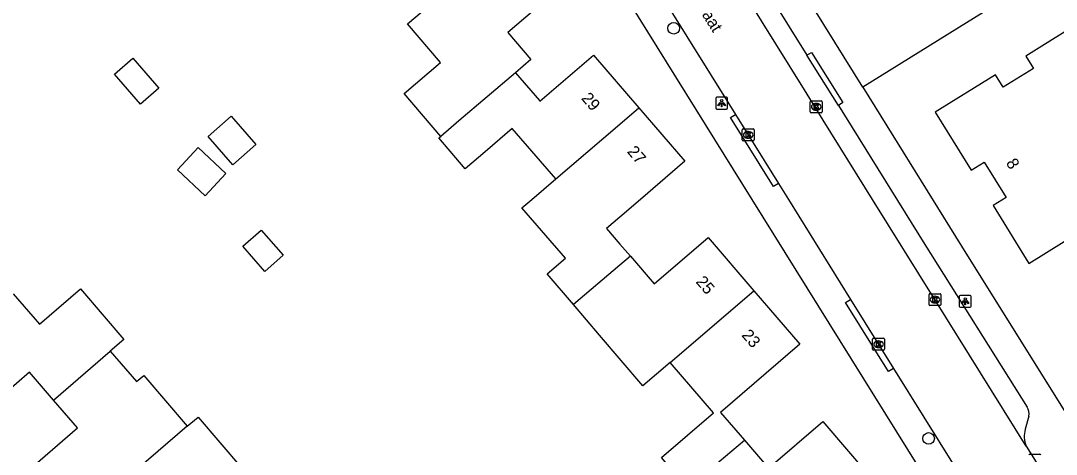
# Model space of a CAD drawing. Extents: x 157321 to 158827, y 386650 to 388532.
# Drawn here: x 157949.6 to 158036.7, y 388228.5 to 388265 of the extents above; entities that cross this region are included whole.
import ezdxf

# ---------------------------------------------------------------- set-up
doc = ezdxf.new("R2010")
doc.units = 0
for name, color, linetype in [('IMGEO_Boom', 7, 'Continuous'), ('IMGEO_Groenvoorziening', 7, 'Continuous'), ('IMGEO_Kolk', 7, 'Continuous'), ('IMGEO_Lichtpunt', 7, 'Continuous'), ('IMGEO_Openbare_ruimte_label', 7, 'Continuous'), ('IMGEO_Pand', 7, 'Continuous'), ('IMGEO_Pand_nummerreeks', 7, 'Continuous'), ('IMGEO_Rijbaan_lokaal_open', 7, 'Continuous'), ('IMGEO_Voetpad_open', 7, 'Continuous')]:
    doc.layers.add(name, color=color, linetype=linetype)

msp = doc.modelspace()

# ---------------------------------------------------------------- linework, layer by layer
at = {"layer": 'IMGEO_Boom'}
for centre in [(158004.53, 388264.4), (158025.978, 388229.878)]:
    msp.add_circle(centre, 0.489, dxfattribs=at)
at = {"layer": 'IMGEO_Groenvoorziening'}
msp.add_lwpolyline([(158045.784, 388275.212), (158020.44, 388259.455)], dxfattribs=at)
at = {"layer": 'IMGEO_Kolk'}
for p, q in [((158016.023, 388257.362), (158016.023, 388258.214)), ((158016.098, 388258.288), (158016.95, 388258.288)), ((158016.534, 388257.508), (158016.509, 388257.508)), ((158016.511, 388258.068), (158016.536, 388258.068)), ((158017.024, 388258.214), (158017.024, 388257.362)), ((158016.95, 388257.288), (158016.098, 388257.288)), ((158010.303, 388255.001), (158010.303, 388255.853)), ((158010.378, 388255.927), (158011.23, 388255.927)), ((158011.304, 388255.853), (158011.304, 388255.001)), ((158011.23, 388254.927), (158010.378, 388254.927)), ((158010.814, 388255.147), (158010.789, 388255.147)), ((158010.791, 388255.707), (158010.816, 388255.707)), ((158026.01, 388241.134), (158026.01, 388241.986)), ((158026.085, 388242.06), (158026.937, 388242.06)), ((158026.498, 388241.84), (158026.523, 388241.84)), ((158027.011, 388241.986), (158027.011, 388241.134)), ((158026.937, 388241.06), (158026.085, 388241.06)), ((158026.521, 388241.28), (158026.496, 388241.28)), ((158021.266, 388237.378), (158021.266, 388238.23)), ((158021.341, 388238.304), (158022.193, 388238.304)), ((158021.777, 388237.524), (158021.752, 388237.524)), ((158021.754, 388238.084), (158021.779, 388238.084)), ((158022.267, 388238.23), (158022.267, 388237.378)), ((158022.193, 388237.304), (158021.341, 388237.304)), ((158034.495, 388228.543), (158035.347, 388228.543))]:
    msp.add_line(p, q, dxfattribs=at)
for points in [[(158016.023, 388257.362), (158016.023, 388258.214)], [(158016.098, 388258.288), (158016.95, 388258.288)], [(158016.344, 388257.988), (158016.467, 388257.988), (158016.467, 388257.837), (158016.597, 388257.988), (158016.761, 388257.988), (158016.615, 388257.837), (158016.768, 388257.588), (158016.616, 388257.588), (158016.531, 388257.752), (158016.467, 388257.685), (158016.467, 388257.588), (158016.344, 388257.588), (158016.344, 388257.988)], [(158017.024, 388258.214), (158017.024, 388257.362)], [(158016.95, 388257.288), (158016.098, 388257.288)], [(158010.303, 388255.001), (158010.303, 388255.853)], [(158010.378, 388255.927), (158011.23, 388255.927)], [(158011.304, 388255.853), (158011.304, 388255.001)], [(158011.23, 388254.927), (158010.378, 388254.927)], [(158010.624, 388255.627), (158010.747, 388255.627), (158010.747, 388255.476), (158010.877, 388255.627), (158011.041, 388255.627), (158010.895, 388255.476), (158011.048, 388255.227), (158010.896, 388255.227), (158010.811, 388255.391), (158010.747, 388255.324), (158010.747, 388255.227), (158010.624, 388255.227), (158010.624, 388255.627)], [(158026.01, 388241.134), (158026.01, 388241.986)], [(158026.085, 388242.06), (158026.937, 388242.06)], [(158027.011, 388241.986), (158027.011, 388241.134)], [(158026.937, 388241.06), (158026.085, 388241.06)], [(158026.331, 388241.76), (158026.454, 388241.76), (158026.454, 388241.609), (158026.584, 388241.76), (158026.748, 388241.76), (158026.602, 388241.609), (158026.755, 388241.36), (158026.603, 388241.36), (158026.518, 388241.524), (158026.454, 388241.457), (158026.454, 388241.36), (158026.331, 388241.36), (158026.331, 388241.76)], [(158021.266, 388237.378), (158021.266, 388238.23)], [(158021.341, 388238.304), (158022.193, 388238.304)], [(158021.587, 388238.004), (158021.71, 388238.004), (158021.71, 388237.853), (158021.84, 388238.004), (158022.004, 388238.004), (158021.858, 388237.853), (158022.011, 388237.604), (158021.859, 388237.604), (158021.774, 388237.768), (158021.71, 388237.701), (158021.71, 388237.604), (158021.587, 388237.604), (158021.587, 388238.004)], [(158022.267, 388238.23), (158022.267, 388237.378)], [(158022.193, 388237.304), (158021.341, 388237.304)], [(158034.495, 388228.543), (158035.347, 388228.543)]]:
    msp.add_lwpolyline(points, dxfattribs=at)
for centre, start, end in [((158016.1, 388258.212), 91.55205, 178.44795), ((158016.1, 388258.212), 91.55205, 178.44795), ((158016.948, 388258.212), 1.55205, 88.44795), ((158016.948, 388258.212), 1.55205, 88.44795), ((158016.1, 388257.364), 181.55205, 268.44795), ((158016.1, 388257.364), 181.55205, 268.44795), ((158016.948, 388257.364), 271.55205, 358.44795), ((158016.948, 388257.364), 271.55205, 358.44795), ((158010.38, 388255.851), 91.55205, 178.44795), ((158010.38, 388255.851), 91.55205, 178.44795), ((158011.228, 388255.851), 1.55205, 88.44795), ((158011.228, 388255.851), 1.55205, 88.44795), ((158010.38, 388255.003), 181.55205, 268.44795), ((158010.38, 388255.003), 181.55205, 268.44795), ((158011.228, 388255.003), 271.55205, 358.44795), ((158011.228, 388255.003), 271.55205, 358.44795), ((158026.087, 388241.984), 91.55205, 178.44795), ((158026.087, 388241.984), 91.55205, 178.44795), ((158026.935, 388241.984), 1.55205, 88.44795), ((158026.935, 388241.984), 1.55205, 88.44795), ((158026.087, 388241.136), 181.55205, 268.44795), ((158026.087, 388241.136), 181.55205, 268.44795), ((158026.935, 388241.136), 271.55205, 358.44795), ((158026.935, 388241.136), 271.55205, 358.44795), ((158021.343, 388238.228), 91.55205, 178.44795), ((158021.343, 388238.228), 91.55205, 178.44795), ((158022.191, 388238.228), 1.55205, 88.44795), ((158022.191, 388238.228), 1.55205, 88.44795), ((158021.343, 388237.38), 181.55205, 268.44795), ((158021.343, 388237.38), 181.55205, 268.44795), ((158022.191, 388237.38), 271.55205, 358.44795), ((158022.191, 388237.38), 271.55205, 358.44795), ((158034.497, 388228.467), 91.55205, 178.44795), ((158034.497, 388228.467), 91.55205, 178.44795), ((158035.345, 388228.467), 1.55205, 88.44795), ((158035.345, 388228.467), 1.55205, 88.44795)]:
    msp.add_arc(centre, 0.0765, start, end, dxfattribs=at)
for centre, major_axis, ratio, start_param, end_param in [((158016.51, 388257.788), (-0.387, 0.002), 0.722429, 4.712389, 7.853982), ((158016.535, 388257.788), (-0.39, 0.002), 0.717154, 1.570796, 4.712389), ((158010.79, 388255.427), (-0.387, 0.002), 0.722429, 4.712389, 7.853982), ((158010.815, 388255.427), (-0.39, 0.002), 0.717154, 1.570796, 4.712389), ((158026.497, 388241.56), (-0.387, 0.002), 0.722429, 4.712389, 7.853982), ((158026.522, 388241.56), (-0.39, 0.002), 0.717154, 1.570796, 4.712389), ((158021.753, 388237.804), (-0.387, 0.002), 0.722429, 4.712389, 7.853982), ((158021.778, 388237.804), (-0.39, 0.002), 0.717154, 1.570796, 4.712389)]:
    msp.add_ellipse(centre, major_axis=major_axis, ratio=ratio, start_param=start_param, end_param=end_param, dxfattribs=at)
at = {"layer": 'IMGEO_Lichtpunt'}
for p, q in [((158008.07, 388258.502), (158008.07, 388257.695)), ((158008.07, 388258.502), (158008.07, 388257.695)), ((158008.972, 388258.597), (158008.164, 388258.597)), ((158008.972, 388258.597), (158008.164, 388258.597)), ((158009.066, 388257.695), (158009.066, 388258.502)), ((158009.066, 388257.695), (158009.066, 388258.502)), ((158008.164, 388257.601), (158008.972, 388257.601)), ((158008.164, 388257.601), (158008.972, 388257.601)), ((158028.558, 388241.823), (158028.558, 388241.016)), ((158028.558, 388241.823), (158028.558, 388241.016)), ((158029.46, 388241.918), (158028.652, 388241.918)), ((158029.46, 388241.918), (158028.652, 388241.918)), ((158029.554, 388241.016), (158029.554, 388241.823)), ((158029.554, 388241.016), (158029.554, 388241.823)), ((158028.652, 388240.922), (158029.46, 388240.922)), ((158028.652, 388240.922), (158029.46, 388240.922))]:
    msp.add_line(p, q, dxfattribs=at)
for points in [[(158008.444, 388258.166), (158008.483, 388258.138), (158008.295, 388257.876), (158008.257, 388257.903), (158008.444, 388258.166)], [(158008.546, 388258.118), (158008.593, 388258.118), (158008.593, 388257.796), (158008.546, 388257.796), (158008.546, 388258.118)], [(158008.656, 388258.138), (158008.694, 388258.165), (158008.881, 388257.903), (158008.842, 388257.875), (158008.656, 388258.138)], [(158028.932, 388241.487), (158028.971, 388241.459), (158028.783, 388241.197), (158028.745, 388241.224), (158028.932, 388241.487)], [(158029.034, 388241.439), (158029.081, 388241.439), (158029.081, 388241.117), (158029.034, 388241.117), (158029.034, 388241.439)], [(158029.144, 388241.459), (158029.182, 388241.486), (158029.369, 388241.224), (158029.33, 388241.196), (158029.144, 388241.459)]]:
    msp.add_lwpolyline(points, dxfattribs=at)
for centre in [(158008.569, 388258.3), (158029.057, 388241.621)]:
    msp.add_circle(centre, 0.0994, dxfattribs=at)
for centre, start, end in [((158008.164, 388258.502), 90, 180), ((158008.164, 388258.502), 90, 180), ((158008.972, 388258.502), 0, 90), ((158008.972, 388258.502), 0, 90), ((158008.164, 388257.695), 180, 270), ((158008.164, 388257.695), 180, 270), ((158008.972, 388257.695), 270, 0), ((158008.972, 388257.695), 270, 360), ((158028.652, 388241.823), 90, 180), ((158028.652, 388241.823), 90, 180), ((158029.46, 388241.823), 0, 90), ((158029.46, 388241.823), 0, 90), ((158028.652, 388241.016), 180, 270), ((158028.652, 388241.016), 180, 270), ((158029.46, 388241.016), 270, 0), ((158029.46, 388241.016), 270, 360)]:
    msp.add_arc(centre, 0.0946, start, end, dxfattribs=at)
at = {"layer": 'IMGEO_Pand'}
for points in [[(157991.974, 388273.165), (157995.881, 388268.594), (157990.569, 388264.055), (157992.524, 388261.774), (157991.226, 388260.661)], [(157984.929, 388255.303), (157981.844, 388258.916), (157984.901, 388261.526), (157982.138, 388264.762), (157984.981, 388267.189)], [(158039.238, 388265.23), (158034.156, 388262.065), (158034.807, 388261.015), (158032.254, 388259.431), (158031.603, 388260.48), (158026.538, 388257.33), (158029.554, 388252.463), (158030.638, 388253.143), (158032.493, 388250.157), (158031.414, 388249.486), (158034.421, 388244.61), (158040.585, 388248.432)], [(157959.033, 388261.87), (157961.212, 388259.35), (157959.664, 388258.011), (157957.485, 388260.532), (157959.033, 388261.87)], [(157991.226, 388260.661), (157993.233, 388258.318), (157993.281, 388258.262), (157997.786, 388262.124), (158001.593, 388257.695)], [(157991.226, 388260.661), (157986.447, 388256.605), (157984.929, 388255.303)], [(157994.612, 388251.723), (158000, 388256.332), (158001.593, 388257.695)], [(158001.593, 388257.695), (158005.455, 388253.202), (158001.738, 388250), (158000, 388248.503), (157998.882, 388247.54), (158000, 388246.241), (158000.885, 388245.213)], [(157965.36, 388255.294), (157967.313, 388256.995), (157969.389, 388254.611), (157967.436, 388252.91), (157965.36, 388255.294)], [(157994.612, 388251.723), (157990.942, 388255.976), (157988.663, 388254.01), (157986.994, 388252.57), (157984.774, 388255.17), (157984.929, 388255.303)], [(157962.778, 388252.483), (157964.526, 388254.357), (157966.857, 388252.182), (157965.109, 388250.309), (157962.778, 388252.483)], [(157996.093, 388241.146), (157993.883, 388243.728), (157995.417, 388245.052), (157991.76, 388249.289), (157992.594, 388250), (157994.612, 388251.723)], [(157968.278, 388246.063), (157969.83, 388247.415), (157971.678, 388245.294), (157970.126, 388243.942), (157968.278, 388246.063)], [(158000.885, 388245.213), (158002.895, 388242.879), (158007.441, 388246.795), (158011.287, 388242.307)], [(158000.885, 388245.213), (158000, 388244.462), (157996.093, 388241.146)], [(157948.958, 388242.052), (157951.172, 388239.484), (157954.626, 388242.457), (157958.277, 388238.215), (157957.119, 388237.218)], [(158004.235, 388236.272), (158011.287, 388242.307)], [(158011.287, 388242.307), (158015.146, 388237.803), (158008.482, 388232.071), (158010.495, 388229.731)], [(158004.235, 388236.272), (158001.947, 388234.312), (157998.303, 388238.566), (157996.093, 388241.146)], [(157952.349, 388233.112), (157957.119, 388237.218)], [(157957.119, 388237.218), (157959.348, 388234.659), (157959.955, 388235.177), (157963.605, 388230.902)], [(157952.349, 388233.112), (157950.327, 388235.448), (157945.938, 388231.647), (157945.764, 388231.496), (157941.905, 388235.981)], [(158005.7, 388225.691), (158003.492, 388228.276), (158007.872, 388232.036), (158004.235, 388236.272)], [(157953.655, 388222.336), (157949.804, 388226.81), (157949.978, 388226.961), (157954.377, 388230.768), (157952.349, 388233.112)], [(157963.605, 388230.902), (157964.515, 388231.679), (157968.172, 388227.41), (157970.391, 388224.82)], [(157963.605, 388230.902), (157953.655, 388222.336)], [(158010.495, 388229.731), (158012.508, 388227.389), (158017.066, 388231.311), (158020.898, 388226.831)], [(158005.7, 388225.691), (158010.495, 388229.731)]]:
    msp.add_lwpolyline(points, dxfattribs=at)
at = {"layer": 'IMGEO_Rijbaan_lokaal_open'}
for points in [[(158034.178, 388229.23), (158026.506, 388241.56), (158021.26, 388250), (158017.117, 388256.665), (158015.523, 388259.229), (158000, 388284.181), (157995.436, 388291.463)], [(158003.598, 388267.008), (158009.734, 388257.144)], [(158009.734, 388257.144), (158013.343, 388251.343)], [(158013.343, 388251.343), (158014.178, 388250), (158019.415, 388241.582)], [(158019.415, 388241.582), (158023.025, 388235.778)], [(158023.025, 388235.778), (158030.674, 388223.483)], [(158034.178, 388229.23), (158034.791, 388228.244), (158036.127, 388226.088)]]:
    msp.add_lwpolyline(points, dxfattribs=at)
at = {"layer": 'IMGEO_Voetpad_open'}
for points in [[(158020.44, 388259.455), (158009.965, 388276.339), (158010.311, 388276.555), (158008.619, 388279.27), (158008.28, 388279.031), (158007.304, 388280.595), (157999.693, 388292.79), (157994.153, 388301.766), (157994.062, 388301.873)], [(158028.858, 388221.506), (158011.14, 388250), (158000, 388267.915), (157986.104, 388290.261)], [(158008.654, 388273.528), (158009.779, 388271.698), (158015.723, 388262.145)], [(158015.723, 388262.145), (158016.129, 388262.373), (158018.757, 388258.145), (158018.39, 388257.898)], [(158018.39, 388257.898), (158015.723, 388262.145)], [(158020.44, 388259.455), (158028.752, 388246.058), (158037.383, 388232.228), (158051.91, 388208.725), (158053.277, 388206.514)], [(158018.39, 388257.898), (158025.656, 388246.214), (158034.264, 388232.517)], [(158013.343, 388251.343), (158012.919, 388251.079), (158009.311, 388256.88), (158009.734, 388257.144)], [(158023.025, 388235.778), (158022.601, 388235.514), (158018.991, 388241.318), (158019.415, 388241.582)], [(158034.419, 388231.759), (158034.108, 388230.653)]]:
    msp.add_lwpolyline(points, dxfattribs=at)
for centre, radius, start, end in [((158033.388, 388231.943), 1.048, 349.88793, 33.22573), ((158036.122, 388230.039), 2.105, 163.04075, 202.59168)]:
    msp.add_arc(centre, radius, start, end, dxfattribs=at)

# ---------------------------------------------------------------- texts
at = {"layer": 'IMGEO_Openbare_ruimte_label'}
msp.add_text('Swalmstraat', height=1, rotation=301.87782, dxfattribs=at).set_placement((158003.97, 388270.225))
at = {"layer": 'IMGEO_Pand_nummerreeks'}
for s, rotation, p in [('29', 310.67406, (157996.705, 388258.479)), ('27', 310.68101, (158000.562, 388253.992)), ('8', 301.85051, (158032.451, 388253.067)), ('25', 310.59237, (158006.338, 388243.04)), ('23', 310.59237, (158010.191, 388238.544))]:
    msp.add_text(s, height=1, rotation=rotation, dxfattribs=at).set_placement(p)

doc.saveas('drawing.dxf')
